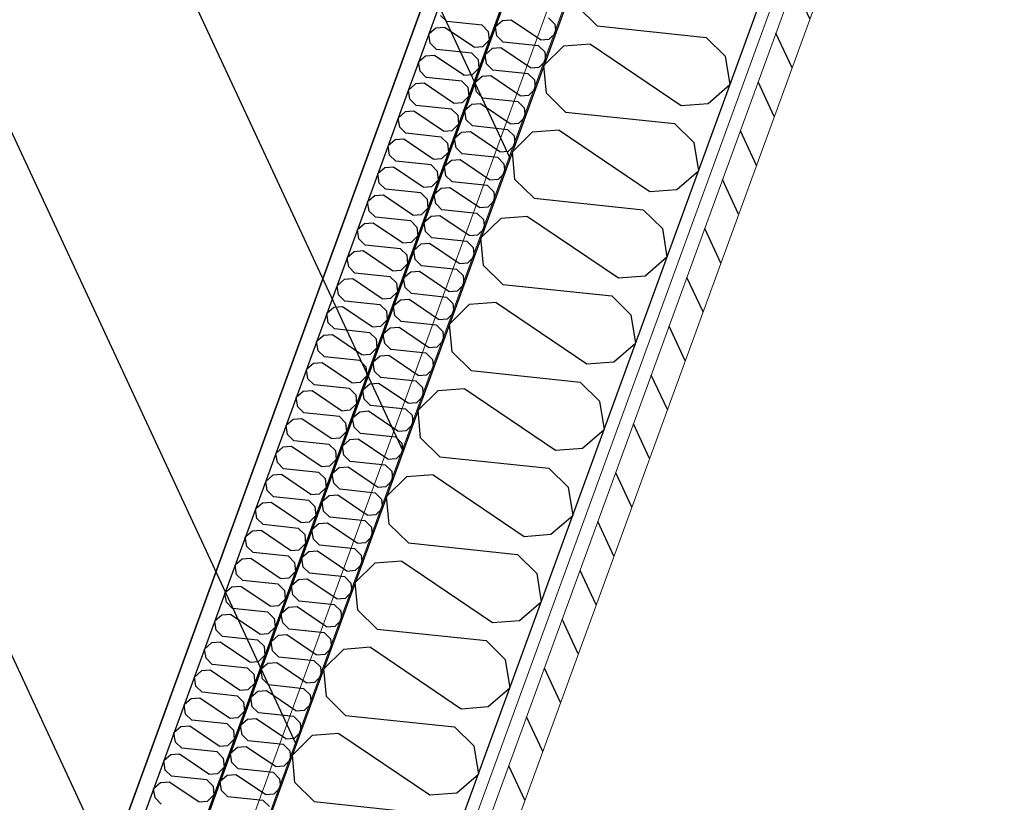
# Model space of a CAD drawing. Header units: millimetres. Extents: x 112481703 to 112588235, y 1264638581 to 1264713486.
# Tile 272 of 487: x 112579787 to 112580590, y 1264670549 to 1264671187. Entities that reach past the tile are written whole.
import ezdxf

# ---------------------------------------------------------------- set-up
doc = ezdxf.new("R2010")
doc.units = ezdxf.units.MM
doc.header["$LTSCALE"] = 0.5
doc.header["$MEASUREMENT"] = 0
doc.linetypes.add('PLINE', pattern=[0])
for name, color, linetype, lineweight in [('235- Utvendig kledning og overflate', 7, 'Continuous', 0), ('236- Innvendig kledning og overflate', 7, 'Continuous', 0), ('262- Taktekking', 7, 'Continuous', 0)]:
    doc.layers.add(name, color=color, linetype=linetype, lineweight=lineweight)
for name, color, linetype in [('862- M___Nettoareal', 7, 'Continuous'), ('862- M___Nettoareal(Polylinje)', 7, 'Continuous'), ('LA_farge_dekke_asfalt2', 7, 'Continuous'), ('Yttervegger.A225', 7, 'Continuous'), ('Yttervegger.A225 (Skravur)', 7, 'Continuous')]:
    doc.layers.add(name, color=color, linetype=linetype)
pattern_1 = [(249.956, (112557650, 1264717795), (-81.357, 29.68231), [0, -50]), (249.956, (112557682.11, 1264717756.67), (-81.357, 29.68231), [0, -50])]

# ---------------------------------------------------------------- blocks, each defined once
blk = doc.blocks.new('Telefonsentral_6_3', base_point=(112578513.78, 1264671831.22))
at = {"layer": '862- M___Nettoareal(Polylinje)', "linetype": 'PLINE', "flags": 128}
blk.add_lwpolyline([(112576572.87, 1264671030.54), (112579644.84, 1264669909.76), (112580667.32, 1264672712.29), (112577596.28, 1264673832.72), (112577355.98, 1264673174.09), (112577355.04, 1264673174.43)], close=True, dxfattribs=at)
blk = doc.blocks.new('*X393', base_point=(112557650, 1264717795))
at = {"layer": 'Yttervegger.A225 (Skravur)', "linetype": 'PLINE'}
for p, q in [((112580257.84, 1264671182.28), (112580242.13, 1264671197.72)), ((112580257.84, 1264671182.28), (112580346.84, 1264671172.91)), ((112580346.84, 1264671172.91), (112580362.55, 1264671157.47)), ((112580230.49, 1264671165.8), (112580214.39, 1264671149.91)), ((112580252.45, 1264671167.5), (112580230.49, 1264671165.8)), ((112580252.45, 1264671167.5), (112580326.57, 1264671117.36)), ((112580362.55, 1264671157.47), (112580366.26, 1264671134.35)), ((112580216.47, 1264671127.39), (112580214.39, 1264671149.91)), ((112580348.53, 1264671119.06), (112580366.26, 1264671134.35)), ((112580232.18, 1264671111.95), (112580216.47, 1264671127.39)), ((112580326.57, 1264671117.36), (112580348.53, 1264671119.06)), ((112580232.18, 1264671111.95), (112580321.18, 1264671102.58)), ((112580321.18, 1264671102.58), (112580336.89, 1264671087.14)), ((112580204.83, 1264671095.47), (112580188.73, 1264671079.58)), ((112580226.79, 1264671097.17), (112580204.83, 1264671095.47)), ((112580226.79, 1264671097.17), (112580300.91, 1264671047.02)), ((112580336.89, 1264671087.14), (112580340.6, 1264671064.02)), ((112580190.81, 1264671057.06), (112580188.73, 1264671079.58)), ((112580322.87, 1264671048.72), (112580340.6, 1264671064.02)), ((112580206.52, 1264671041.61), (112580190.81, 1264671057.06)), ((112580300.91, 1264671047.02), (112580322.87, 1264671048.72)), ((112580206.52, 1264671041.61), (112580295.52, 1264671032.25)), ((112580201.13, 1264671026.84), (112580179.17, 1264671025.14)), ((112580201.13, 1264671026.84), (112580275.25, 1264670976.69)), ((112580295.52, 1264671032.25), (112580311.22, 1264671016.81)), ((112580179.17, 1264671025.14), (112580163.07, 1264671009.25)), ((112580311.22, 1264671016.81), (112580314.94, 1264670993.69)), ((112580165.15, 1264670986.72), (112580163.07, 1264671009.25)), ((112580180.86, 1264670971.28), (112580165.15, 1264670986.72)), ((112580297.21, 1264670978.39), (112580314.94, 1264670993.69)), ((112580275.25, 1264670976.69), (112580297.21, 1264670978.39)), ((112580180.86, 1264670971.28), (112580269.86, 1264670961.91)), ((112580269.86, 1264670961.91), (112580285.56, 1264670946.47)), ((112580153.51, 1264670954.81), (112580137.41, 1264670938.91)), ((112580175.47, 1264670956.5), (112580153.51, 1264670954.81)), ((112580175.47, 1264670956.5), (112580249.59, 1264670906.36)), ((112580285.56, 1264670946.47), (112580289.28, 1264670923.35)), ((112580139.49, 1264670916.39), (112580137.41, 1264670938.91)), ((112580271.55, 1264670908.06), (112580289.28, 1264670923.35)), ((112580155.2, 1264670900.95), (112580139.49, 1264670916.39)), ((112580249.59, 1264670906.36), (112580271.55, 1264670908.06)), ((112580155.2, 1264670900.95), (112580244.2, 1264670891.58)), ((112580244.2, 1264670891.58), (112580259.9, 1264670876.14)), ((112580127.85, 1264670884.47), (112580111.75, 1264670868.58)), ((112580149.81, 1264670886.17), (112580127.85, 1264670884.47)), ((112580149.81, 1264670886.17), (112580223.93, 1264670836.03)), ((112580259.9, 1264670876.14), (112580263.62, 1264670853.02)), ((112580113.83, 1264670846.06), (112580111.75, 1264670868.58)), ((112580245.89, 1264670837.73), (112580263.62, 1264670853.02)), ((112580129.54, 1264670830.62), (112580113.83, 1264670846.06)), ((112580223.93, 1264670836.03), (112580245.89, 1264670837.73)), ((112580129.54, 1264670830.62), (112580218.54, 1264670821.25)), ((112580218.54, 1264670821.25), (112580234.24, 1264670805.81)), ((112580102.19, 1264670814.14), (112580086.09, 1264670798.25)), ((112580124.15, 1264670815.84), (112580102.19, 1264670814.14)), ((112580124.15, 1264670815.84), (112580198.27, 1264670765.69)), ((112580234.24, 1264670805.81), (112580237.96, 1264670782.69)), ((112580088.17, 1264670775.73), (112580086.09, 1264670798.25)), ((112580220.23, 1264670767.39), (112580237.96, 1264670782.69)), ((112580103.88, 1264670760.28), (112580088.17, 1264670775.73)), ((112580198.27, 1264670765.69), (112580220.23, 1264670767.39)), ((112580103.88, 1264670760.28), (112580192.88, 1264670750.92)), ((112580098.49, 1264670745.51), (112580076.53, 1264670743.81)), ((112580098.49, 1264670745.51), (112580172.61, 1264670695.36)), ((112580192.88, 1264670750.92), (112580208.58, 1264670735.47)), ((112580076.53, 1264670743.81), (112580060.43, 1264670727.92)), ((112580208.58, 1264670735.47), (112580212.3, 1264670712.36)), ((112580062.51, 1264670705.39), (112580060.43, 1264670727.92)), ((112580078.22, 1264670689.95), (112580062.51, 1264670705.39)), ((112580194.57, 1264670697.06), (112580212.3, 1264670712.36)), ((112580172.61, 1264670695.36), (112580194.57, 1264670697.06)), ((112580078.22, 1264670689.95), (112580167.22, 1264670680.58)), ((112580167.22, 1264670680.58), (112580182.92, 1264670665.14)), ((112580050.87, 1264670673.47), (112580034.77, 1264670657.58)), ((112580072.83, 1264670675.17), (112580050.87, 1264670673.47)), ((112580072.83, 1264670675.17), (112580146.95, 1264670625.03)), ((112580182.92, 1264670665.14), (112580186.64, 1264670642.02)), ((112580036.85, 1264670635.06), (112580034.77, 1264670657.58)), ((112580168.91, 1264670626.73), (112580186.64, 1264670642.02)), ((112580052.56, 1264670619.62), (112580036.85, 1264670635.06)), ((112580146.95, 1264670625.03), (112580168.91, 1264670626.73)), ((112580052.56, 1264670619.62), (112580141.56, 1264670610.25)), ((112580141.56, 1264670610.25), (112580157.26, 1264670594.81)), ((112580025.21, 1264670603.14), (112580009.11, 1264670587.25)), ((112580047.17, 1264670604.84), (112580025.21, 1264670603.14)), ((112580047.17, 1264670604.84), (112580121.29, 1264670554.7)), ((112580157.26, 1264670594.81), (112580160.98, 1264670571.69)), ((112580011.19, 1264670564.73), (112580009.11, 1264670587.25)), ((112580143.25, 1264670556.4), (112580160.98, 1264670571.69)), ((112580026.9, 1264670549.29), (112580011.19, 1264670564.73)), ((112580121.29, 1264670554.7), (112580143.25, 1264670556.4)), ((112580026.9, 1264670549.29), (112580115.9, 1264670539.92))]:
    blk.add_line(p, q, dxfattribs=at)
blk = doc.blocks.new('*X460', base_point=(112557650, 1264717795))
at = {"layer": 'Yttervegger.A225 (Skravur)', "linetype": 'PLINE'}
for p, q in [((112580135.11, 1264671185.86), (112580130.02, 1264671190.87)), ((112580126.24, 1264671180.52), (112580120.49, 1264671175.55)), ((112580133.36, 1264671181.07), (112580126.24, 1264671180.52)), ((112580157.4, 1264671164.8), (112580133.36, 1264671181.07)), ((112580163.98, 1264671182.82), (112580135.11, 1264671185.86)), ((112580163.98, 1264671182.82), (112580169.07, 1264671177.81)), ((112580121.7, 1264671168.06), (112580120.49, 1264671175.55)), ((112580169.07, 1264671177.81), (112580169.75, 1264671170.51)), ((112580126.79, 1264671163.05), (112580121.7, 1264671168.06)), ((112580155.65, 1264671160.01), (112580126.79, 1264671163.05)), ((112580157.4, 1264671164.8), (112580164.53, 1264671165.35)), ((112580164.53, 1264671165.35), (112580169.75, 1264671170.51)), ((112580117.92, 1264671157.7), (112580112.17, 1264671152.74)), ((112580125.04, 1264671158.26), (112580117.92, 1264671157.7)), ((112580149.08, 1264671141.99), (112580125.04, 1264671158.26)), ((112580155.65, 1264671160.01), (112580160.75, 1264671155)), ((112580160.75, 1264671155), (112580161.42, 1264671147.7)), ((112580113.37, 1264671145.25), (112580112.17, 1264671152.74)), ((112580156.2, 1264671142.54), (112580161.42, 1264671147.7)), ((112580118.47, 1264671140.24), (112580113.37, 1264671145.25)), ((112580147.33, 1264671137.2), (112580118.47, 1264671140.24)), ((112580149.08, 1264671141.99), (112580156.2, 1264671142.54)), ((112580109.6, 1264671134.89), (112580103.85, 1264671129.93)), ((112580116.72, 1264671135.45), (112580109.6, 1264671134.89)), ((112580140.76, 1264671119.18), (112580116.72, 1264671135.45)), ((112580147.33, 1264671137.2), (112580152.43, 1264671132.19)), ((112580152.43, 1264671132.19), (112580153.1, 1264671124.89)), ((112580105.05, 1264671122.44), (112580103.85, 1264671129.93)), ((112580147.88, 1264671119.73), (112580153.1, 1264671124.89)), ((112580110.15, 1264671117.43), (112580105.05, 1264671122.44)), ((112580139.01, 1264671114.39), (112580110.15, 1264671117.43)), ((112580140.76, 1264671119.18), (112580147.88, 1264671119.73)), ((112580101.27, 1264671112.08), (112580095.53, 1264671107.12)), ((112580096.73, 1264671099.62), (112580095.53, 1264671107.12)), ((112580108.4, 1264671112.63), (112580101.27, 1264671112.08)), ((112580132.44, 1264671096.37), (112580108.4, 1264671112.63)), ((112580139.01, 1264671114.39), (112580144.1, 1264671109.38)), ((112580144.1, 1264671109.38), (112580144.78, 1264671102.08)), ((112580101.82, 1264671094.62), (112580096.73, 1264671099.62)), ((112580139.56, 1264671096.92), (112580144.78, 1264671102.08)), ((112580130.69, 1264671091.58), (112580101.82, 1264671094.62)), ((112580130.69, 1264671091.58), (112580135.78, 1264671086.57)), ((112580132.44, 1264671096.37), (112580139.56, 1264671096.92)), ((112580092.95, 1264671089.27), (112580087.2, 1264671084.31)), ((112580088.41, 1264671076.81), (112580087.2, 1264671084.31)), ((112580100.08, 1264671089.82), (112580092.95, 1264671089.27)), ((112580124.11, 1264671073.56), (112580100.08, 1264671089.82)), ((112580135.78, 1264671086.57), (112580136.46, 1264671079.27)), ((112580093.5, 1264671071.81), (112580088.41, 1264671076.81)), ((112580131.24, 1264671074.11), (112580136.46, 1264671079.27)), ((112580084.63, 1264671066.46), (112580078.88, 1264671061.5)), ((112580091.75, 1264671067.01), (112580084.63, 1264671066.46)), ((112580115.79, 1264671050.75), (112580091.75, 1264671067.01)), ((112580122.37, 1264671068.77), (112580093.5, 1264671071.81)), ((112580122.37, 1264671068.77), (112580127.46, 1264671063.76)), ((112580124.11, 1264671073.56), (112580131.24, 1264671074.11)), ((112580080.09, 1264671054), (112580078.88, 1264671061.5)), ((112580127.46, 1264671063.76), (112580128.14, 1264671056.46)), ((112580085.18, 1264671049), (112580080.09, 1264671054)), ((112580115.79, 1264671050.75), (112580122.91, 1264671051.3)), ((112580122.91, 1264671051.3), (112580128.14, 1264671056.46)), ((112580076.31, 1264671043.65), (112580070.56, 1264671038.69)), ((112580083.43, 1264671044.2), (112580076.31, 1264671043.65)), ((112580107.47, 1264671027.94), (112580083.43, 1264671044.2)), ((112580114.04, 1264671045.96), (112580085.18, 1264671049)), ((112580114.04, 1264671045.96), (112580119.14, 1264671040.95)), ((112580071.76, 1264671031.19), (112580070.56, 1264671038.69)), ((112580119.14, 1264671040.95), (112580119.81, 1264671033.64)), ((112580076.86, 1264671026.19), (112580071.76, 1264671031.19)), ((112580105.72, 1264671023.15), (112580076.86, 1264671026.19)), ((112580107.47, 1264671027.94), (112580114.59, 1264671028.49)), ((112580114.59, 1264671028.49), (112580119.81, 1264671033.64)), ((112580067.99, 1264671020.84), (112580062.24, 1264671015.88)), ((112580075.11, 1264671021.39), (112580067.99, 1264671020.84)), ((112580099.15, 1264671005.13), (112580075.11, 1264671021.39)), ((112580105.72, 1264671023.15), (112580110.82, 1264671018.14)), ((112580110.82, 1264671018.14), (112580111.49, 1264671010.83)), ((112580063.44, 1264671008.38), (112580062.24, 1264671015.88)), ((112580106.27, 1264671005.68), (112580111.49, 1264671010.83)), ((112580068.53, 1264671003.37), (112580063.44, 1264671008.38)), ((112580097.4, 1264671000.34), (112580068.53, 1264671003.37)), ((112580099.15, 1264671005.13), (112580106.27, 1264671005.68)), ((112580059.66, 1264670998.03), (112580053.91, 1264670993.07)), ((112580066.79, 1264670998.58), (112580059.66, 1264670998.03)), ((112580090.83, 1264670982.32), (112580066.79, 1264670998.58)), ((112580097.4, 1264671000.34), (112580102.49, 1264670995.33)), ((112580102.49, 1264670995.33), (112580103.17, 1264670988.02)), ((112580055.12, 1264670985.57), (112580053.91, 1264670993.07)), ((112580097.95, 1264670982.87), (112580103.17, 1264670988.02)), ((112580060.21, 1264670980.56), (112580055.12, 1264670985.57)), ((112580089.08, 1264670977.53), (112580060.21, 1264670980.56)), ((112580090.83, 1264670982.32), (112580097.95, 1264670982.87)), ((112580051.34, 1264670975.22), (112580045.59, 1264670970.26)), ((112580046.8, 1264670962.76), (112580045.59, 1264670970.26)), ((112580058.46, 1264670975.77), (112580051.34, 1264670975.22)), ((112580082.5, 1264670959.51), (112580058.46, 1264670975.77)), ((112580089.08, 1264670977.53), (112580094.17, 1264670972.52)), ((112580094.17, 1264670972.52), (112580094.85, 1264670965.21)), ((112580051.89, 1264670957.75), (112580046.8, 1264670962.76)), ((112580089.63, 1264670960.06), (112580094.85, 1264670965.21)), ((112580080.75, 1264670954.72), (112580051.89, 1264670957.75)), ((112580080.75, 1264670954.72), (112580085.85, 1264670949.71)), ((112580082.5, 1264670959.51), (112580089.63, 1264670960.06)), ((112580043.02, 1264670952.41), (112580037.27, 1264670947.45)), ((112580038.47, 1264670939.95), (112580037.27, 1264670947.45)), ((112580050.14, 1264670952.96), (112580043.02, 1264670952.41)), ((112580074.18, 1264670936.7), (112580050.14, 1264670952.96)), ((112580085.85, 1264670949.71), (112580086.52, 1264670942.4)), ((112580043.57, 1264670934.94), (112580038.47, 1264670939.95)), ((112580081.3, 1264670937.25), (112580086.52, 1264670942.4)), ((112580034.7, 1264670929.6), (112580028.95, 1264670924.64)), ((112580041.82, 1264670930.15), (112580034.7, 1264670929.6)), ((112580065.86, 1264670913.89), (112580041.82, 1264670930.15)), ((112580072.43, 1264670931.91), (112580043.57, 1264670934.94)), ((112580072.43, 1264670931.91), (112580077.53, 1264670926.9)), ((112580074.18, 1264670936.7), (112580081.3, 1264670937.25)), ((112580030.15, 1264670917.14), (112580028.95, 1264670924.64)), ((112580077.53, 1264670926.9), (112580078.2, 1264670919.59)), ((112580035.25, 1264670912.13), (112580030.15, 1264670917.14)), ((112580065.86, 1264670913.89), (112580072.98, 1264670914.44)), ((112580072.98, 1264670914.44), (112580078.2, 1264670919.59)), ((112580026.38, 1264670906.79), (112580020.63, 1264670901.83)), ((112580033.5, 1264670907.34), (112580026.38, 1264670906.79)), ((112580057.54, 1264670891.08), (112580033.5, 1264670907.34)), ((112580064.11, 1264670909.09), (112580035.25, 1264670912.13)), ((112580064.11, 1264670909.09), (112580069.2, 1264670904.09)), ((112580021.83, 1264670894.33), (112580020.63, 1264670901.83)), ((112580069.2, 1264670904.09), (112580069.88, 1264670896.78)), ((112580026.92, 1264670889.32), (112580021.83, 1264670894.33)), ((112580057.54, 1264670891.08), (112580064.66, 1264670891.63)), ((112580064.66, 1264670891.63), (112580069.88, 1264670896.78)), ((112580018.05, 1264670883.98), (112580012.3, 1264670879.02)), ((112580025.18, 1264670884.53), (112580018.05, 1264670883.98)), ((112580049.21, 1264670868.27), (112580025.18, 1264670884.53)), ((112580055.79, 1264670886.28), (112580026.92, 1264670889.32)), ((112580055.79, 1264670886.28), (112580060.88, 1264670881.28)), ((112580013.51, 1264670871.52), (112580012.3, 1264670879.02)), ((112580056.34, 1264670868.82), (112580061.56, 1264670873.97)), ((112580060.88, 1264670881.28), (112580061.56, 1264670873.97)), ((112580018.6, 1264670866.51), (112580013.51, 1264670871.52)), ((112580047.47, 1264670863.47), (112580018.6, 1264670866.51)), ((112580049.21, 1264670868.27), (112580056.34, 1264670868.82)), ((112580009.73, 1264670861.17), (112580003.98, 1264670856.21)), ((112580016.85, 1264670861.72), (112580009.73, 1264670861.17)), ((112580040.89, 1264670845.46), (112580016.85, 1264670861.72)), ((112580047.47, 1264670863.47), (112580052.56, 1264670858.47)), ((112580052.56, 1264670858.47), (112580053.24, 1264670851.16)), ((112580005.19, 1264670848.71), (112580003.98, 1264670856.21)), ((112580048.01, 1264670846.01), (112580053.24, 1264670851.16)), ((112580010.28, 1264670843.7), (112580005.19, 1264670848.71)), ((112580039.14, 1264670840.66), (112580010.28, 1264670843.7)), ((112580040.89, 1264670845.46), (112580048.01, 1264670846.01)), ((112580001.41, 1264670838.36), (112579995.66, 1264670833.4)), ((112579996.86, 1264670825.9), (112579995.66, 1264670833.4)), ((112580008.53, 1264670838.91), (112580001.41, 1264670838.36)), ((112580032.57, 1264670822.64), (112580008.53, 1264670838.91)), ((112580039.14, 1264670840.66), (112580044.24, 1264670835.65)), ((112580044.24, 1264670835.65), (112580044.91, 1264670828.35)), ((112580001.96, 1264670820.89), (112579996.86, 1264670825.9)), ((112580039.69, 1264670823.2), (112580044.91, 1264670828.35)), ((112580030.82, 1264670817.85), (112580001.96, 1264670820.89)), ((112580030.82, 1264670817.85), (112580035.92, 1264670812.84)), ((112580032.57, 1264670822.64), (112580039.69, 1264670823.2)), ((112579993.09, 1264670815.55), (112579987.34, 1264670810.59)), ((112579988.54, 1264670803.09), (112579987.34, 1264670810.59)), ((112580000.21, 1264670816.1), (112579993.09, 1264670815.55)), ((112580024.25, 1264670799.83), (112580000.21, 1264670816.1)), ((112580035.92, 1264670812.84), (112580036.59, 1264670805.54)), ((112579993.64, 1264670798.08), (112579988.54, 1264670803.09)), ((112580031.37, 1264670800.39), (112580036.59, 1264670805.54)), ((112579991.89, 1264670793.29), (112579984.76, 1264670792.74)), ((112580015.93, 1264670777.02), (112579991.89, 1264670793.29)), ((112580022.5, 1264670795.04), (112579993.64, 1264670798.08)), ((112580022.5, 1264670795.04), (112580027.59, 1264670790.03)), ((112580024.25, 1264670799.83), (112580031.37, 1264670800.39)), ((112579984.76, 1264670792.74), (112579979.01, 1264670787.77)), ((112579980.22, 1264670780.28), (112579979.01, 1264670787.77)), ((112580027.59, 1264670790.03), (112580028.27, 1264670782.73)), ((112579985.31, 1264670775.27), (112579980.22, 1264670780.28)), ((112580015.93, 1264670777.02), (112580023.05, 1264670777.57)), ((112580023.05, 1264670777.57), (112580028.27, 1264670782.73)), ((112579976.44, 1264670769.93), (112579970.69, 1264670764.96)), ((112579983.56, 1264670770.48), (112579976.44, 1264670769.93)), ((112580007.6, 1264670754.21), (112579983.56, 1264670770.48)), ((112580014.18, 1264670772.23), (112579985.31, 1264670775.27)), ((112580014.18, 1264670772.23), (112580019.27, 1264670767.22)), ((112579971.9, 1264670757.47), (112579970.69, 1264670764.96)), ((112580019.27, 1264670767.22), (112580019.95, 1264670759.92)), ((112579976.99, 1264670752.46), (112579971.9, 1264670757.47)), ((112580007.6, 1264670754.21), (112580014.73, 1264670754.76)), ((112580014.73, 1264670754.76), (112580019.95, 1264670759.92)), ((112579968.12, 1264670747.11), (112579962.37, 1264670742.15)), ((112579975.24, 1264670747.67), (112579968.12, 1264670747.11)), ((112579999.28, 1264670731.4), (112579975.24, 1264670747.67)), ((112580005.85, 1264670749.42), (112579976.99, 1264670752.46)), ((112580005.85, 1264670749.42), (112580010.95, 1264670744.41)), ((112579963.57, 1264670734.66), (112579962.37, 1264670742.15)), ((112580006.4, 1264670731.95), (112580011.62, 1264670737.11)), ((112580010.95, 1264670744.41), (112580011.62, 1264670737.11)), ((112579968.67, 1264670729.65), (112579963.57, 1264670734.66)), ((112579997.53, 1264670726.61), (112579968.67, 1264670729.65)), ((112579999.28, 1264670731.4), (112580006.4, 1264670731.95)), ((112579959.8, 1264670724.3), (112579954.05, 1264670719.34)), ((112579966.92, 1264670724.86), (112579959.8, 1264670724.3)), ((112579990.96, 1264670708.59), (112579966.92, 1264670724.86)), ((112579997.53, 1264670726.61), (112580002.63, 1264670721.6)), ((112580002.63, 1264670721.6), (112580003.3, 1264670714.3)), ((112579955.25, 1264670711.85), (112579954.05, 1264670719.34)), ((112579998.08, 1264670709.14), (112580003.3, 1264670714.3)), ((112579960.35, 1264670706.84), (112579955.25, 1264670711.85)), ((112579989.21, 1264670703.8), (112579960.35, 1264670706.84)), ((112579990.96, 1264670708.59), (112579998.08, 1264670709.14)), ((112579951.48, 1264670701.49), (112579945.73, 1264670696.53)), ((112579946.93, 1264670689.04), (112579945.73, 1264670696.53)), ((112579958.6, 1264670702.04), (112579951.48, 1264670701.49)), ((112579982.64, 1264670685.78), (112579958.6, 1264670702.04)), ((112579989.21, 1264670703.8), (112579994.3, 1264670698.79)), ((112579994.3, 1264670698.79), (112579994.98, 1264670691.49)), ((112579952.02, 1264670684.03), (112579946.93, 1264670689.04)), ((112579989.76, 1264670686.33), (112579994.98, 1264670691.49)), ((112579980.89, 1264670680.99), (112579952.02, 1264670684.03)), ((112579980.89, 1264670680.99), (112579985.98, 1264670675.98)), ((112579982.64, 1264670685.78), (112579989.76, 1264670686.33)), ((112579943.15, 1264670678.68), (112579937.4, 1264670673.72)), ((112579938.61, 1264670666.22), (112579937.4, 1264670673.72)), ((112579950.28, 1264670679.23), (112579943.15, 1264670678.68)), ((112579974.31, 1264670662.97), (112579950.28, 1264670679.23)), ((112579985.98, 1264670675.98), (112579986.66, 1264670668.68)), ((112579943.7, 1264670661.22), (112579938.61, 1264670666.22)), ((112579981.44, 1264670663.52), (112579986.66, 1264670668.68)), ((112579941.95, 1264670656.42), (112579934.83, 1264670655.87)), ((112579965.99, 1264670640.16), (112579941.95, 1264670656.42)), ((112579972.57, 1264670658.18), (112579943.7, 1264670661.22)), ((112579972.57, 1264670658.18), (112579977.66, 1264670653.17)), ((112579974.31, 1264670662.97), (112579981.44, 1264670663.52)), ((112579934.83, 1264670655.87), (112579929.08, 1264670650.91)), ((112579930.29, 1264670643.41), (112579929.08, 1264670650.91)), ((112579977.66, 1264670653.17), (112579978.34, 1264670645.87)), ((112579935.38, 1264670638.41), (112579930.29, 1264670643.41)), ((112579965.99, 1264670640.16), (112579973.11, 1264670640.71)), ((112579973.11, 1264670640.71), (112579978.34, 1264670645.87)), ((112579926.51, 1264670633.06), (112579920.76, 1264670628.1)), ((112579933.63, 1264670633.61), (112579926.51, 1264670633.06)), ((112579957.67, 1264670617.35), (112579933.63, 1264670633.61)), ((112579964.24, 1264670635.37), (112579935.38, 1264670638.41)), ((112579964.24, 1264670635.37), (112579969.34, 1264670630.36)), ((112579921.96, 1264670620.6), (112579920.76, 1264670628.1)), ((112579969.34, 1264670630.36), (112579970.01, 1264670623.05)), ((112579927.06, 1264670615.6), (112579921.96, 1264670620.6)), ((112579957.67, 1264670617.35), (112579964.79, 1264670617.9)), ((112579964.79, 1264670617.9), (112579970.01, 1264670623.05)), ((112579918.19, 1264670610.25), (112579912.44, 1264670605.29)), ((112579925.31, 1264670610.8), (112579918.19, 1264670610.25)), ((112579949.35, 1264670594.54), (112579925.31, 1264670610.8)), ((112579955.92, 1264670612.56), (112579927.06, 1264670615.6)), ((112579955.92, 1264670612.56), (112579961.02, 1264670607.55)), ((112579913.64, 1264670597.79), (112579912.44, 1264670605.29)), ((112579956.47, 1264670595.09), (112579961.69, 1264670600.24)), ((112579961.02, 1264670607.55), (112579961.69, 1264670600.24)), ((112579918.74, 1264670592.78), (112579913.64, 1264670597.79)), ((112579947.6, 1264670589.75), (112579918.74, 1264670592.78)), ((112579949.35, 1264670594.54), (112579956.47, 1264670595.09)), ((112579909.86, 1264670587.44), (112579904.12, 1264670582.48)), ((112579916.99, 1264670587.99), (112579909.86, 1264670587.44)), ((112579941.03, 1264670571.73), (112579916.99, 1264670587.99)), ((112579947.6, 1264670589.75), (112579952.69, 1264670584.74)), ((112579952.69, 1264670584.74), (112579953.37, 1264670577.43)), ((112579905.32, 1264670574.98), (112579904.12, 1264670582.48)), ((112579948.15, 1264670572.28), (112579953.37, 1264670577.43)), ((112579910.41, 1264670569.97), (112579905.32, 1264670574.98)), ((112579939.28, 1264670566.94), (112579910.41, 1264670569.97)), ((112579941.03, 1264670571.73), (112579948.15, 1264670572.28)), ((112579901.54, 1264670564.63), (112579895.79, 1264670559.67)), ((112579908.66, 1264670565.18), (112579901.54, 1264670564.63)), ((112579932.7, 1264670548.92), (112579908.66, 1264670565.18)), ((112579939.28, 1264670566.94), (112579944.37, 1264670561.93)), ((112579944.37, 1264670561.93), (112579945.05, 1264670554.62)), ((112579897, 1264670552.17), (112579895.79, 1264670559.67)), ((112579902.09, 1264670547.16), (112579897, 1264670552.17)), ((112579939.83, 1264670549.47), (112579945.05, 1264670554.62)), ((112579932.7, 1264670548.92), (112579939.83, 1264670549.47))]:
    blk.add_line(p, q, dxfattribs=at)
blk = doc.blocks.new('*X477', base_point=(112557650, 1264717795))
at = {"layer": 'Yttervegger.A225 (Skravur)', "linetype": 'PLINE'}
for p, q in [((112580187.72, 1264671187.08), (112580180.6, 1264671186.53)), ((112580211.76, 1264671170.82), (112580187.72, 1264671187.08)), ((112580218.33, 1264671188.84), (112580223.43, 1264671183.83)), ((112580180.6, 1264671186.53), (112580174.85, 1264671181.57)), ((112580176.05, 1264671174.07), (112580174.85, 1264671181.57)), ((112580223.43, 1264671183.83), (112580224.1, 1264671176.52)), ((112580181.14, 1264671169.06), (112580176.05, 1264671174.07)), ((112580211.76, 1264671170.82), (112580218.88, 1264671171.37)), ((112580218.88, 1264671171.37), (112580224.1, 1264671176.52)), ((112580172.27, 1264671163.72), (112580166.52, 1264671158.76)), ((112580179.4, 1264671164.27), (112580172.27, 1264671163.72)), ((112580203.43, 1264671148.01), (112580179.4, 1264671164.27)), ((112580210.01, 1264671166.03), (112580181.14, 1264671169.06)), ((112580210.01, 1264671166.03), (112580215.1, 1264671161.02)), ((112580167.73, 1264671151.26), (112580166.52, 1264671158.76)), ((112580215.1, 1264671161.02), (112580215.78, 1264671153.71)), ((112580172.82, 1264671146.25), (112580167.73, 1264671151.26)), ((112580203.43, 1264671148.01), (112580210.56, 1264671148.56)), ((112580210.56, 1264671148.56), (112580215.78, 1264671153.71)), ((112580163.95, 1264671140.91), (112580158.2, 1264671135.95)), ((112580171.07, 1264671141.46), (112580163.95, 1264671140.91)), ((112580195.11, 1264671125.2), (112580171.07, 1264671141.46)), ((112580201.69, 1264671143.22), (112580172.82, 1264671146.25)), ((112580201.69, 1264671143.22), (112580206.78, 1264671138.21)), ((112580159.41, 1264671128.45), (112580158.2, 1264671135.95)), ((112580202.24, 1264671125.75), (112580207.46, 1264671130.9)), ((112580206.78, 1264671138.21), (112580207.46, 1264671130.9)), ((112580164.5, 1264671123.44), (112580159.41, 1264671128.45)), ((112580193.36, 1264671120.41), (112580164.5, 1264671123.44)), ((112580195.11, 1264671125.2), (112580202.24, 1264671125.75)), ((112580155.63, 1264671118.1), (112580149.88, 1264671113.14)), ((112580162.75, 1264671118.65), (112580155.63, 1264671118.1)), ((112580186.79, 1264671102.39), (112580162.75, 1264671118.65)), ((112580193.36, 1264671120.41), (112580198.46, 1264671115.4)), ((112580198.46, 1264671115.4), (112580199.13, 1264671108.09)), ((112580151.08, 1264671105.64), (112580149.88, 1264671113.14)), ((112580193.91, 1264671102.94), (112580199.13, 1264671108.09)), ((112580156.18, 1264671100.63), (112580151.08, 1264671105.64)), ((112580185.04, 1264671097.6), (112580156.18, 1264671100.63)), ((112580186.79, 1264671102.39), (112580193.91, 1264671102.94)), ((112580147.31, 1264671095.29), (112580141.56, 1264671090.33)), ((112580142.76, 1264671082.83), (112580141.56, 1264671090.33)), ((112580154.43, 1264671095.84), (112580147.31, 1264671095.29)), ((112580178.47, 1264671079.58), (112580154.43, 1264671095.84)), ((112580185.04, 1264671097.6), (112580190.14, 1264671092.59)), ((112580190.14, 1264671092.59), (112580190.81, 1264671085.28)), ((112580147.86, 1264671077.82), (112580142.76, 1264671082.83)), ((112580185.59, 1264671080.13), (112580190.81, 1264671085.28)), ((112580176.72, 1264671074.78), (112580147.86, 1264671077.82)), ((112580176.72, 1264671074.78), (112580181.81, 1264671069.78)), ((112580178.47, 1264671079.58), (112580185.59, 1264671080.13)), ((112580138.98, 1264671072.48), (112580133.24, 1264671067.52)), ((112580134.44, 1264671060.02), (112580133.24, 1264671067.52)), ((112580146.11, 1264671073.03), (112580138.98, 1264671072.48)), ((112580170.15, 1264671056.77), (112580146.11, 1264671073.03)), ((112580181.81, 1264671069.78), (112580182.49, 1264671062.47)), ((112580139.53, 1264671055.01), (112580134.44, 1264671060.02)), ((112580177.27, 1264671057.32), (112580182.49, 1264671062.47)), ((112580137.79, 1264671050.22), (112580130.66, 1264671049.67)), ((112580161.82, 1264671033.96), (112580137.79, 1264671050.22)), ((112580168.4, 1264671051.97), (112580139.53, 1264671055.01)), ((112580168.4, 1264671051.97), (112580173.49, 1264671046.97)), ((112580170.15, 1264671056.77), (112580177.27, 1264671057.32)), ((112580130.66, 1264671049.67), (112580124.91, 1264671044.71)), ((112580126.12, 1264671037.21), (112580124.91, 1264671044.71)), ((112580173.49, 1264671046.97), (112580174.17, 1264671039.66)), ((112580131.21, 1264671032.2), (112580126.12, 1264671037.21)), ((112580161.82, 1264671033.96), (112580168.95, 1264671034.51)), ((112580168.95, 1264671034.51), (112580174.17, 1264671039.66)), ((112580122.34, 1264671026.86), (112580116.59, 1264671021.9)), ((112580129.46, 1264671027.41), (112580122.34, 1264671026.86)), ((112580153.5, 1264671011.15), (112580129.46, 1264671027.41)), ((112580160.08, 1264671029.16), (112580131.21, 1264671032.2)), ((112580160.08, 1264671029.16), (112580165.17, 1264671024.16)), ((112580117.79, 1264671014.4), (112580116.59, 1264671021.9)), ((112580165.17, 1264671024.16), (112580165.84, 1264671016.85)), ((112580122.89, 1264671009.39), (112580117.79, 1264671014.4)), ((112580153.5, 1264671011.15), (112580160.62, 1264671011.7)), ((112580160.62, 1264671011.7), (112580165.84, 1264671016.85)), ((112580114.02, 1264671004.05), (112580108.27, 1264670999.09)), ((112580121.14, 1264671004.6), (112580114.02, 1264671004.05)), ((112580145.18, 1264670988.33), (112580121.14, 1264671004.6)), ((112580151.75, 1264671006.35), (112580122.89, 1264671009.39)), ((112580151.75, 1264671006.35), (112580156.85, 1264671001.34)), ((112580109.47, 1264670991.59), (112580108.27, 1264670999.09)), ((112580152.3, 1264670988.89), (112580157.52, 1264670994.04)), ((112580156.85, 1264671001.34), (112580157.52, 1264670994.04)), ((112580114.57, 1264670986.58), (112580109.47, 1264670991.59)), ((112580143.43, 1264670983.54), (112580114.57, 1264670986.58)), ((112580145.18, 1264670988.33), (112580152.3, 1264670988.89)), ((112580105.7, 1264670981.24), (112580099.95, 1264670976.28)), ((112580112.82, 1264670981.79), (112580105.7, 1264670981.24)), ((112580136.86, 1264670965.52), (112580112.82, 1264670981.79)), ((112580143.43, 1264670983.54), (112580148.53, 1264670978.53)), ((112580148.53, 1264670978.53), (112580149.2, 1264670971.23)), ((112580101.15, 1264670968.78), (112580099.95, 1264670976.28)), ((112580143.98, 1264670966.08), (112580149.2, 1264670971.23)), ((112580106.24, 1264670963.77), (112580101.15, 1264670968.78)), ((112580135.11, 1264670960.73), (112580106.24, 1264670963.77)), ((112580136.86, 1264670965.52), (112580143.98, 1264670966.08)), ((112580097.37, 1264670958.43), (112580091.62, 1264670953.47)), ((112580104.5, 1264670958.98), (112580097.37, 1264670958.43)), ((112580128.54, 1264670942.71), (112580104.5, 1264670958.98)), ((112580135.11, 1264670960.73), (112580140.2, 1264670955.72)), ((112580140.2, 1264670955.72), (112580140.88, 1264670948.42)), ((112580092.83, 1264670945.97), (112580091.62, 1264670953.47)), ((112580097.92, 1264670940.96), (112580092.83, 1264670945.97)), ((112580135.66, 1264670943.26), (112580140.88, 1264670948.42)), ((112580126.79, 1264670937.92), (112580097.92, 1264670940.96)), ((112580126.79, 1264670937.92), (112580131.88, 1264670932.91)), ((112580128.54, 1264670942.71), (112580135.66, 1264670943.26)), ((112580089.05, 1264670935.62), (112580083.3, 1264670930.65)), ((112580084.51, 1264670923.16), (112580083.3, 1264670930.65)), ((112580096.17, 1264670936.17), (112580089.05, 1264670935.62)), ((112580120.21, 1264670919.9), (112580096.17, 1264670936.17)), ((112580131.88, 1264670932.91), (112580132.56, 1264670925.61)), ((112580089.6, 1264670918.15), (112580084.51, 1264670923.16)), ((112580127.34, 1264670920.45), (112580132.56, 1264670925.61)), ((112580118.46, 1264670915.11), (112580089.6, 1264670918.15)), ((112580118.46, 1264670915.11), (112580123.56, 1264670910.1)), ((112580120.21, 1264670919.9), (112580127.34, 1264670920.45)), ((112580080.73, 1264670912.8), (112580074.98, 1264670907.84)), ((112580076.18, 1264670900.35), (112580074.98, 1264670907.84)), ((112580087.85, 1264670913.36), (112580080.73, 1264670912.8)), ((112580111.89, 1264670897.09), (112580087.85, 1264670913.36)), ((112580123.56, 1264670910.1), (112580124.23, 1264670902.8)), ((112580081.28, 1264670895.34), (112580076.18, 1264670900.35)), ((112580111.89, 1264670897.09), (112580119.01, 1264670897.64)), ((112580119.01, 1264670897.64), (112580124.23, 1264670902.8)), ((112580072.41, 1264670889.99), (112580066.66, 1264670885.03)), ((112580079.53, 1264670890.55), (112580072.41, 1264670889.99)), ((112580103.57, 1264670874.28), (112580079.53, 1264670890.55)), ((112580110.14, 1264670892.3), (112580081.28, 1264670895.34)), ((112580110.14, 1264670892.3), (112580115.24, 1264670887.29)), ((112580067.86, 1264670877.54), (112580066.66, 1264670885.03)), ((112580115.24, 1264670887.29), (112580115.91, 1264670879.99)), ((112580072.96, 1264670872.53), (112580067.86, 1264670877.54)), ((112580103.57, 1264670874.28), (112580110.69, 1264670874.83)), ((112580110.69, 1264670874.83), (112580115.91, 1264670879.99)), ((112580064.08, 1264670867.18), (112580058.34, 1264670862.22)), ((112580071.21, 1264670867.73), (112580064.08, 1264670867.18)), ((112580095.25, 1264670851.47), (112580071.21, 1264670867.73)), ((112580101.82, 1264670869.49), (112580072.96, 1264670872.53)), ((112580101.82, 1264670869.49), (112580106.91, 1264670864.48)), ((112580059.54, 1264670854.73), (112580058.34, 1264670862.22)), ((112580106.91, 1264670864.48), (112580107.59, 1264670857.18)), ((112580064.63, 1264670849.72), (112580059.54, 1264670854.73)), ((112580093.5, 1264670846.68), (112580064.63, 1264670849.72)), ((112580095.25, 1264670851.47), (112580102.37, 1264670852.02)), ((112580102.37, 1264670852.02), (112580107.59, 1264670857.18)), ((112580055.76, 1264670844.37), (112580050.01, 1264670839.41)), ((112580062.89, 1264670844.92), (112580055.76, 1264670844.37)), ((112580086.92, 1264670828.66), (112580062.89, 1264670844.92)), ((112580093.5, 1264670846.68), (112580098.59, 1264670841.67)), ((112580098.59, 1264670841.67), (112580099.27, 1264670834.37)), ((112580051.22, 1264670831.91), (112580050.01, 1264670839.41)), ((112580094.05, 1264670829.21), (112580099.27, 1264670834.37)), ((112580056.31, 1264670826.91), (112580051.22, 1264670831.91)), ((112580085.18, 1264670823.87), (112580056.31, 1264670826.91)), ((112580086.92, 1264670828.66), (112580094.05, 1264670829.21)), ((112580047.44, 1264670821.56), (112580041.69, 1264670816.6)), ((112580054.56, 1264670822.11), (112580047.44, 1264670821.56)), ((112580078.6, 1264670805.85), (112580054.56, 1264670822.11)), ((112580085.18, 1264670823.87), (112580090.27, 1264670818.86)), ((112580090.27, 1264670818.86), (112580090.95, 1264670811.56)), ((112580042.9, 1264670809.1), (112580041.69, 1264670816.6)), ((112580047.99, 1264670804.1), (112580042.9, 1264670809.1)), ((112580085.72, 1264670806.4), (112580090.95, 1264670811.56)), ((112580076.85, 1264670801.06), (112580047.99, 1264670804.1)), ((112580076.85, 1264670801.06), (112580081.95, 1264670796.05)), ((112580078.6, 1264670805.85), (112580085.72, 1264670806.4)), ((112580039.12, 1264670798.75), (112580033.37, 1264670793.79)), ((112580034.57, 1264670786.29), (112580033.37, 1264670793.79)), ((112580046.24, 1264670799.3), (112580039.12, 1264670798.75)), ((112580070.28, 1264670783.04), (112580046.24, 1264670799.3)), ((112580081.95, 1264670796.05), (112580082.62, 1264670788.74)), ((112580039.67, 1264670781.29), (112580034.57, 1264670786.29)), ((112580077.4, 1264670783.59), (112580082.62, 1264670788.74)), ((112580068.53, 1264670778.25), (112580039.67, 1264670781.29)), ((112580068.53, 1264670778.25), (112580073.63, 1264670773.24)), ((112580070.28, 1264670783.04), (112580077.4, 1264670783.59)), ((112580030.8, 1264670775.94), (112580025.05, 1264670770.98)), ((112580026.25, 1264670763.48), (112580025.05, 1264670770.98)), ((112580037.92, 1264670776.49), (112580030.8, 1264670775.94)), ((112580061.96, 1264670760.23), (112580037.92, 1264670776.49)), ((112580073.63, 1264670773.24), (112580074.3, 1264670765.93)), ((112580031.34, 1264670758.47), (112580026.25, 1264670763.48)), ((112580061.96, 1264670760.23), (112580069.08, 1264670760.78)), ((112580069.08, 1264670760.78), (112580074.3, 1264670765.93)), ((112580022.47, 1264670753.13), (112580016.72, 1264670748.17)), ((112580029.6, 1264670753.68), (112580022.47, 1264670753.13)), ((112580053.64, 1264670737.42), (112580029.6, 1264670753.68)), ((112580060.21, 1264670755.44), (112580031.34, 1264670758.47)), ((112580060.21, 1264670755.44), (112580065.3, 1264670750.43)), ((112580017.93, 1264670740.67), (112580016.72, 1264670748.17)), ((112580065.3, 1264670750.43), (112580065.98, 1264670743.12)), ((112580023.02, 1264670735.66), (112580017.93, 1264670740.67)), ((112580053.64, 1264670737.42), (112580060.76, 1264670737.97)), ((112580060.76, 1264670737.97), (112580065.98, 1264670743.12)), ((112580014.15, 1264670730.32), (112580008.4, 1264670725.36)), ((112580021.27, 1264670730.87), (112580014.15, 1264670730.32)), ((112580045.31, 1264670714.61), (112580021.27, 1264670730.87)), ((112580051.89, 1264670732.63), (112580023.02, 1264670735.66)), ((112580051.89, 1264670732.63), (112580056.98, 1264670727.62)), ((112580009.61, 1264670717.86), (112580008.4, 1264670725.36)), ((112580056.98, 1264670727.62), (112580057.66, 1264670720.31)), ((112580014.7, 1264670712.85), (112580009.61, 1264670717.86)), ((112580043.56, 1264670709.82), (112580014.7, 1264670712.85)), ((112580045.31, 1264670714.61), (112580052.44, 1264670715.16)), ((112580052.44, 1264670715.16), (112580057.66, 1264670720.31)), ((112580005.83, 1264670707.51), (112580000.08, 1264670702.55)), ((112580012.95, 1264670708.06), (112580005.83, 1264670707.51)), ((112580036.99, 1264670691.8), (112580012.95, 1264670708.06)), ((112580043.56, 1264670709.82), (112580048.66, 1264670704.81)), ((112580048.66, 1264670704.81), (112580049.33, 1264670697.5)), ((112580001.28, 1264670695.05), (112580000.08, 1264670702.55)), ((112580044.11, 1264670692.35), (112580049.33, 1264670697.5)), ((112580006.38, 1264670690.04), (112580001.28, 1264670695.05)), ((112580035.24, 1264670687.01), (112580006.38, 1264670690.04)), ((112580036.99, 1264670691.8), (112580044.11, 1264670692.35)), ((112579997.51, 1264670684.7), (112579991.76, 1264670679.74)), ((112580004.63, 1264670685.25), (112579997.51, 1264670684.7)), ((112580028.67, 1264670668.99), (112580004.63, 1264670685.25)), ((112580035.24, 1264670687.01), (112580040.34, 1264670682)), ((112580040.34, 1264670682), (112580041.01, 1264670674.69)), ((112579992.96, 1264670672.24), (112579991.76, 1264670679.74)), ((112580035.79, 1264670669.54), (112580041.01, 1264670674.69)), ((112579998.06, 1264670667.23), (112579992.96, 1264670672.24)), ((112580026.92, 1264670664.19), (112579998.06, 1264670667.23)), ((112580028.67, 1264670668.99), (112580035.79, 1264670669.54)), ((112579989.19, 1264670661.89), (112579983.44, 1264670656.93)), ((112579984.64, 1264670649.43), (112579983.44, 1264670656.93)), ((112579996.31, 1264670662.44), (112579989.19, 1264670661.89)), ((112580020.35, 1264670646.18), (112579996.31, 1264670662.44)), ((112580026.92, 1264670664.19), (112580032.01, 1264670659.19)), ((112580032.01, 1264670659.19), (112580032.69, 1264670651.88)), ((112579989.73, 1264670644.42), (112579984.64, 1264670649.43)), ((112580027.47, 1264670646.73), (112580032.69, 1264670651.88)), ((112580018.6, 1264670641.38), (112579989.73, 1264670644.42)), ((112580018.6, 1264670641.38), (112580023.69, 1264670636.38)), ((112580020.35, 1264670646.18), (112580027.47, 1264670646.73)), ((112579980.86, 1264670639.08), (112579975.11, 1264670634.12)), ((112579976.32, 1264670626.62), (112579975.11, 1264670634.12)), ((112579987.99, 1264670639.63), (112579980.86, 1264670639.08)), ((112580012.02, 1264670623.37), (112579987.99, 1264670639.63)), ((112580023.69, 1264670636.38), (112580024.37, 1264670629.07)), ((112579981.41, 1264670621.61), (112579976.32, 1264670626.62)), ((112580019.15, 1264670623.92), (112580024.37, 1264670629.07)), ((112579972.54, 1264670616.27), (112579966.79, 1264670611.31)), ((112579979.66, 1264670616.82), (112579972.54, 1264670616.27)), ((112580003.7, 1264670600.56), (112579979.66, 1264670616.82)), ((112580010.28, 1264670618.57), (112579981.41, 1264670621.61)), ((112580010.28, 1264670618.57), (112580015.37, 1264670613.57)), ((112580012.02, 1264670623.37), (112580019.15, 1264670623.92)), ((112579968, 1264670603.81), (112579966.79, 1264670611.31)), ((112580015.37, 1264670613.57), (112580016.05, 1264670606.26)), ((112579973.09, 1264670598.8), (112579968, 1264670603.81)), ((112580003.7, 1264670600.56), (112580010.82, 1264670601.11)), ((112580010.82, 1264670601.11), (112580016.05, 1264670606.26)), ((112579964.22, 1264670593.46), (112579958.47, 1264670588.5)), ((112579971.34, 1264670594.01), (112579964.22, 1264670593.46)), ((112579995.38, 1264670577.75), (112579971.34, 1264670594.01)), ((112580001.95, 1264670595.76), (112579973.09, 1264670598.8)), ((112580001.95, 1264670595.76), (112580007.05, 1264670590.75)), ((112579959.67, 1264670581), (112579958.47, 1264670588.5)), ((112580007.05, 1264670590.75), (112580007.72, 1264670583.45)), ((112579964.77, 1264670575.99), (112579959.67, 1264670581)), ((112579993.63, 1264670572.95), (112579964.77, 1264670575.99)), ((112579995.38, 1264670577.75), (112580002.5, 1264670578.3)), ((112580002.5, 1264670578.3), (112580007.72, 1264670583.45)), ((112579955.9, 1264670570.65), (112579950.15, 1264670565.69)), ((112579963.02, 1264670571.2), (112579955.9, 1264670570.65)), ((112579987.06, 1264670554.93), (112579963.02, 1264670571.2)), ((112579993.63, 1264670572.95), (112579998.73, 1264670567.94)), ((112579998.73, 1264670567.94), (112579999.4, 1264670560.64)), ((112579951.35, 1264670558.19), (112579950.15, 1264670565.69)), ((112579994.18, 1264670555.49), (112579999.4, 1264670560.64)), ((112579956.45, 1264670553.18), (112579951.35, 1264670558.19)), ((112579985.31, 1264670550.14), (112579956.45, 1264670553.18)), ((112579987.06, 1264670554.93), (112579994.18, 1264670555.49)), ((112579985.31, 1264670550.14), (112579990.4, 1264670545.13))]:
    blk.add_line(p, q, dxfattribs=at)

msp = doc.modelspace()

# ---------------------------------------------------------------- hatches: boundary and pattern name
at = {"layer": '262- Taktekking', "linetype": 'Continuous'}
h = msp.add_hatch(dxfattribs=at)
h.set_pattern_fill('Membran', color=256, style=0, pattern_type=2)
h.set_pattern_definition([(249.95599, (112557650, 1264717795), (-65.76007, 23.99193), [])])
h.paths.add_polyline_path([(112579682.18, 1264669831.21), (112580730.02, 1264672703.25), (112580729.08, 1264672703.59), (112579681.24, 1264669831.55)])
at = {"layer": 'LA_farge_dekke_asfalt2', "linetype": 'Continuous'}
h = msp.add_hatch(dxfattribs=at)
h.set_pattern_fill('Murverk', color=256, style=0, pattern_type=2)
h.set_pattern_definition([(294.956, (112557650, 1264717795), (163.1938, 75.94596), [])])
h.paths.add_polyline_path([(112562670.28, 1264672618.44), (112565507.41, 1264680394.81), (112573384.41, 1264677520.97), (112579262.36, 1264693631.99), (112587341.37, 1264690684.44), (112579714.93, 1264669780.94), (112576475.27, 1264670962.9), (112575386.63, 1264667979.01)])
at = {"layer": 'Yttervegger.A225 (Skravur)', "linetype": 'Continuous'}
h = msp.add_hatch(dxfattribs=at)
h.set_pattern_fill('Prikker_tett', color=256, style=0, pattern_type=2)
h.set_pattern_definition(pattern_1)
h.paths.add_polyline_path([(112579808.18, 1264669575.53), (112580972.55, 1264672766.98), (112580963.16, 1264672770.41), (112579798.79, 1264669578.96)])
h = msp.add_hatch(dxfattribs=at)
h.set_pattern_fill('Skrålinjer_1', color=256, style=0, pattern_type=2)
h.set_pattern_definition([(114.95599, (112557650, 1264717795), (27.198964, 12.65766), [])])
h.paths.add_polyline_path([(112579831.99, 1264669544.5), (112581003.55, 1264672755.67), (112580982.88, 1264672763.21), (112579811.32, 1264669552.04)])
h = msp.add_hatch(dxfattribs=at)
h.set_pattern_fill('Prikker_tett', color=256, style=0, pattern_type=2)
h.set_pattern_definition(pattern_1)
h.paths.add_polyline_path([(112579657.05, 1264669905.31), (112580679.53, 1264672707.83), (112580667.32, 1264672712.29), (112579644.84, 1264669909.76)])
msp.add_hatch(color=256, dxfattribs=at).paths.add_polyline_path([(112580774.17, 1264672687.14), (112579709.88, 1264669770.01), (112579710.82, 1264669769.66), (112580775.11, 1264672686.8)])
h = msp.add_hatch(dxfattribs=at)
h.set_pattern_fill('Prikker_tett', color=256, style=0, pattern_type=2)
h.set_pattern_definition(pattern_1)
h.paths.add_polyline_path([(112580758.44, 1264672679.04), (112579702.72, 1264669785.39), (112579713.99, 1264669781.28), (112580769.71, 1264672674.93)])

# ---------------------------------------------------------------- linework, layer by layer
at = {"layer": '235- Utvendig kledning og overflate', "linetype": 'PLINE'}
for p, q in [((112579808.18, 1264669575.53), (112580972.55, 1264672766.98)), ((112579815.09, 1264669562.37), (112580982.88, 1264672763.21))]:
    msp.add_line(p, q, dxfattribs=at)
at = {"layer": '235- Utvendig kledning og overflate', "linetype": 'PLINE', "flags": 128}
msp.add_lwpolyline([(112579831.99, 1264669544.5), (112581003.55, 1264672755.67)], dxfattribs=at)
at = {"layer": '236- Innvendig kledning og overflate', "linetype": 'PLINE'}
msp.add_line((112580774.17, 1264672687.14), (112579713.99, 1264669781.28), dxfattribs=at)
at = {"layer": '236- Innvendig kledning og overflate', "linetype": 'PLINE', "flags": 128}
for points in [[(112579710.48, 1264669768.72), (112580775.11, 1264672686.8)], [(112580758.44, 1264672679.04), (112579702.72, 1264669785.39)]]:
    msp.add_lwpolyline(points, dxfattribs=at)
at = {"layer": 'Yttervegger.A225', "linetype": 'PLINE'}
for p, q in [((112580683.98, 1264672720.04), (112579652.6, 1264669893.09)), ((112580729.08, 1264672703.59), (112579681.24, 1264669831.55)), ((112580730.02, 1264672703.25), (112579681.84, 1264669830.27)), ((112580775.11, 1264672686.8), (112579710.82, 1264669769.66)), ((112579849.51, 1264669718), (112580914.14, 1264672636.07))]:
    msp.add_line(p, q, dxfattribs=at)
at = {"layer": 'Yttervegger.A225', "linetype": 'PLINE', "flags": 128}
msp.add_lwpolyline([(112580667.32, 1264672712.29), (112579644.84, 1264669909.76)], dxfattribs=at)

# ---------------------------------------------------------------- block references
at = {"layer": '862- M___Nettoareal', "linetype": 'Continuous'}
msp.add_blockref('Telefonsentral_6_3', (112578513.78, 1264671831.22), dxfattribs=at)
at = {"layer": 'Yttervegger.A225'}
for name in ['*X460', '*X477', '*X393']:
    msp.add_blockref(name, (112557650, 1264717795), dxfattribs=at)

doc.saveas('drawing.dxf')
